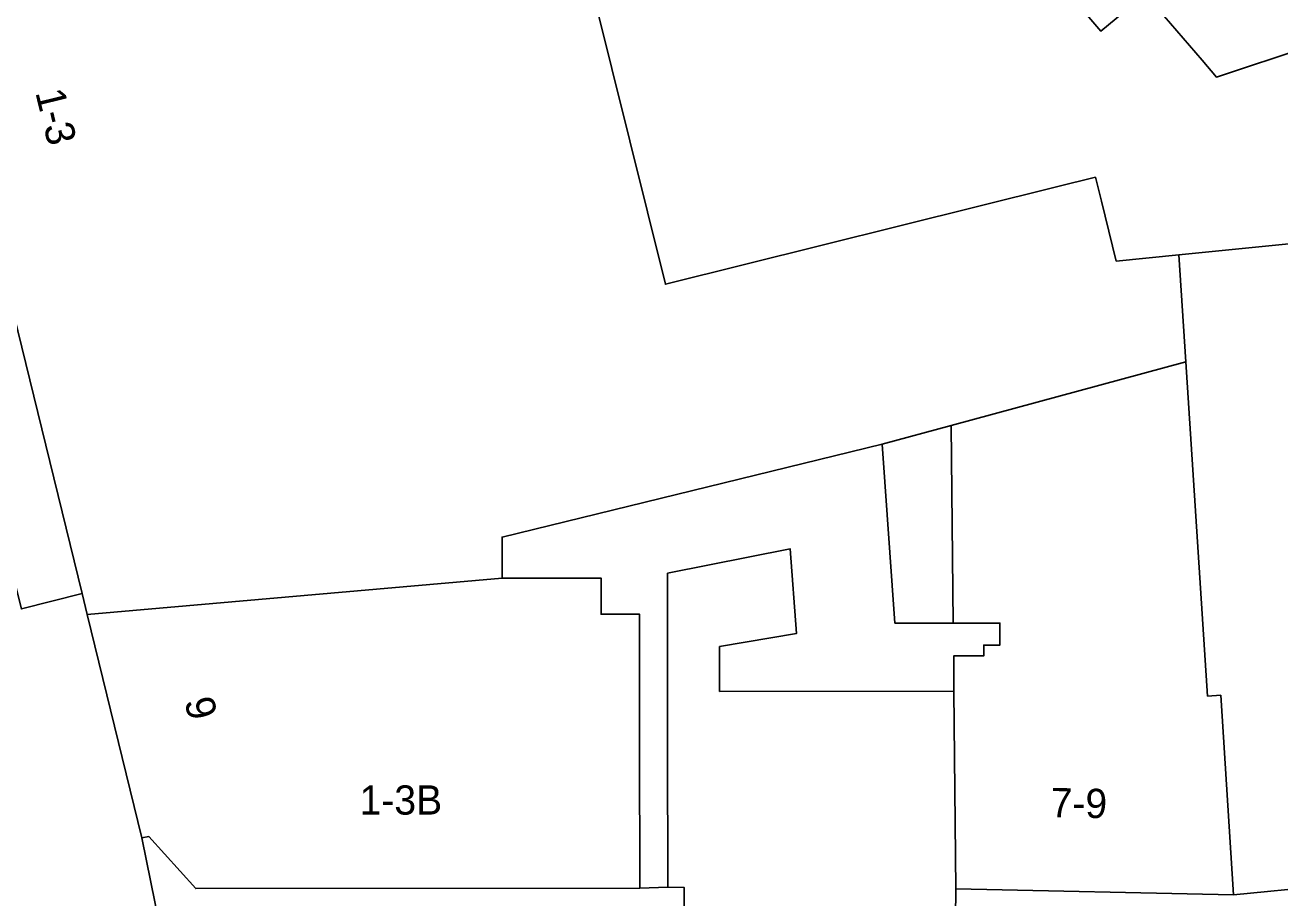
# Model space of a CAD drawing. Extents: x 161087 to 161926, y 382572 to 383873.
# Drawn here: x 161710.88 to 161753.78, y 382844.81 to 382874.64 of the extents above; entities that cross this region are included whole.
import ezdxf

# ---------------------------------------------------------------- set-up
doc = ezdxf.new("R2010")
doc.units = 0
for name, color, linetype in [('IMGEO_Erf', 7, 'Continuous'), ('IMGEO_Pand', 7, 'Continuous'), ('IMGEO_Pand_nummerreeks', 7, 'Continuous'), ('IMGEO_Voetpad_open', 7, 'Continuous')]:
    doc.layers.add(name, color=color, linetype=linetype)

msp = doc.modelspace()

# ---------------------------------------------------------------- linework, layer by layer
at = {"layer": 'IMGEO_Erf'}
for points in [[(161748.44, 382875.084), (161747.665, 382874.425), (161738.295, 382885.385)], [(161729.72, 382878.055), (161730.941, 382873.149), (161732.776, 382865.78), (161746.142, 382869.108), (161747.475, 382869.44), (161747.678, 382868.621), (161748.185, 382866.575), (161750.33, 382866.789), (161781.64, 382869.915), (161778.973, 382875.402)], [(161758.653, 382875.193), (161754.772, 382873.907), (161751.61, 382872.86), (161751.118, 382873.436), (161749.174, 382875.709)]]:
    msp.add_lwpolyline(points, dxfattribs=at)
msp.add_lwpolyline([(161732.855, 382845.176), (161732.85, 382850.115), (161732.846, 382855.907), (161737.041, 382856.737), (161737.256, 382853.848), (161734.627, 382853.398), (161734.628, 382851.868), (161742.633, 382851.876), (161742.631, 382853.079), (161743.655, 382853.08), (161743.655, 382853.45), (161744.212, 382853.451), (161744.212, 382854.205), (161742.61, 382854.203), (161740.62, 382854.201), (161740.187, 382860.322), (161727.19, 382857.144), (161727.191, 382855.738), (161730.576, 382855.741), (161730.577, 382854.508), (161731.885, 382854.51), (161731.889, 382850.147), (161731.894, 382845.147)], close=True, dxfattribs=at)
at = {"layer": 'IMGEO_Pand'}
for points in [[(161757.493, 382883.174), (161756.738, 382884.057), (161752.426, 382889.102), (161749.325, 382892.73), (161738.945, 382887.9), (161749.174, 382875.709), (161751.118, 382873.436), (161751.61, 382872.86), (161754.772, 382873.907), (161758.653, 382875.193), (161763.065, 382876.655)], [(161755.019, 382847.28), (161784.334, 382850.091), (161783.386, 382860.014), (161786.159, 382860.279), (161786.015, 382860.932), (161785.795, 382861.925), (161781.64, 382869.915), (161750.33, 382866.789), (161750.567, 382863.13), (161751.308, 382851.707), (161751.758, 382851.736), (161752.2, 382844.92), (161755.217, 382845.219)], [(161742.633, 382851.876), (161742.7, 382845.123), (161752.2, 382844.92), (161751.758, 382851.736), (161751.308, 382851.707), (161750.567, 382863.13), (161742.545, 382860.96), (161742.61, 382854.203), (161744.212, 382854.205), (161744.212, 382853.451), (161743.655, 382853.45), (161743.655, 382853.08), (161742.631, 382853.079)], [(161740.187, 382860.322), (161740.62, 382854.201), (161742.61, 382854.203), (161742.545, 382860.96)], [(161742.633, 382851.876), (161734.628, 382851.868), (161734.627, 382853.398), (161737.256, 382853.848), (161737.041, 382856.737), (161732.846, 382855.907), (161732.85, 382850.115), (161732.855, 382845.176), (161733.414, 382845.17), (161733.41, 382841.235), (161736.492, 382841.202), (161742.655, 382841.135), (161742.678, 382843.14), (161742.7, 382845.123)], [(161727.191, 382855.738), (161713.007, 382854.492), (161714.877, 382846.863), (161715.114, 382846.906), (161716.718, 382845.131), (161731.894, 382845.147), (161731.889, 382850.147), (161731.885, 382854.51), (161730.577, 382854.508), (161730.576, 382855.741)]]:
    msp.add_lwpolyline(points, close=True, dxfattribs=at)
for points in [[(161705.26, 382886.107), (161712.831, 382855.212), (161713.007, 382854.492), (161727.191, 382855.738), (161727.19, 382857.144), (161740.187, 382860.322), (161742.545, 382860.96), (161750.567, 382863.13), (161750.33, 382866.789), (161748.185, 382866.575), (161747.678, 382868.621), (161747.475, 382869.44), (161746.142, 382869.108), (161732.776, 382865.78), (161730.941, 382873.149), (161729.72, 382878.055)], [(161738.295, 382885.385), (161747.665, 382874.425), (161748.44, 382875.084)]]:
    msp.add_lwpolyline(points, dxfattribs=at)
at = {"layer": 'IMGEO_Voetpad_open'}
for points in [[(161705.26, 382886.107), (161702.953, 382885.472), (161704.348, 382880.023), (161704.735, 382880.112), (161705.887, 382875.455), (161705.5, 382875.366), (161708.232, 382864.738), (161708.41, 382864.716), (161709.46, 382860.311), (161709.336, 382860.282), (161710.758, 382854.688), (161712.831, 382855.212)], [(161742.655, 382841.135), (161736.492, 382841.202), (161733.41, 382841.235), (161733.414, 382845.17), (161732.855, 382845.176), (161731.894, 382845.147), (161716.718, 382845.131), (161715.114, 382846.906), (161714.877, 382846.863), (161717.159, 382835.65), (161729.521, 382835.693), (161738.184, 382835.679), (161739.196, 382835.695), (161741.172, 382835.713)]]:
    msp.add_lwpolyline(points, close=True, dxfattribs=at)
for points in [[(161717.159, 382835.65), (161714.877, 382846.863), (161713.007, 382854.492), (161712.831, 382855.212), (161710.758, 382854.688), (161709.336, 382860.282), (161709.46, 382860.311), (161708.41, 382864.716)], [(161777.714, 382844.949), (161784.962, 382845.502), (161786.758, 382845.61), (161787.54, 382845.621), (161787.516, 382846.12), (161787.523, 382848.445), (161784.52, 382848.144), (161784.334, 382850.091), (161755.019, 382847.28), (161755.217, 382845.219), (161752.2, 382844.92), (161742.7, 382845.123), (161742.678, 382843.14), (161742.655, 382841.135), (161741.172, 382835.713)]]:
    msp.add_lwpolyline(points, dxfattribs=at)

# ---------------------------------------------------------------- texts
at = {"layer": 'IMGEO_Pand_nummerreeks'}
for s, rotation, p in [('1-3', 283.7694, (161711.228, 382872.338)), ('9', 283.7694, (161716.324, 382851.545)), ('1-3B', 0.0604, (161722.317, 382847.657)), ('7-9', 358.7519, (161745.932, 382847.575))]:
    msp.add_text(s, height=1, rotation=rotation, dxfattribs=at).set_placement(p)

doc.saveas('drawing.dxf')
